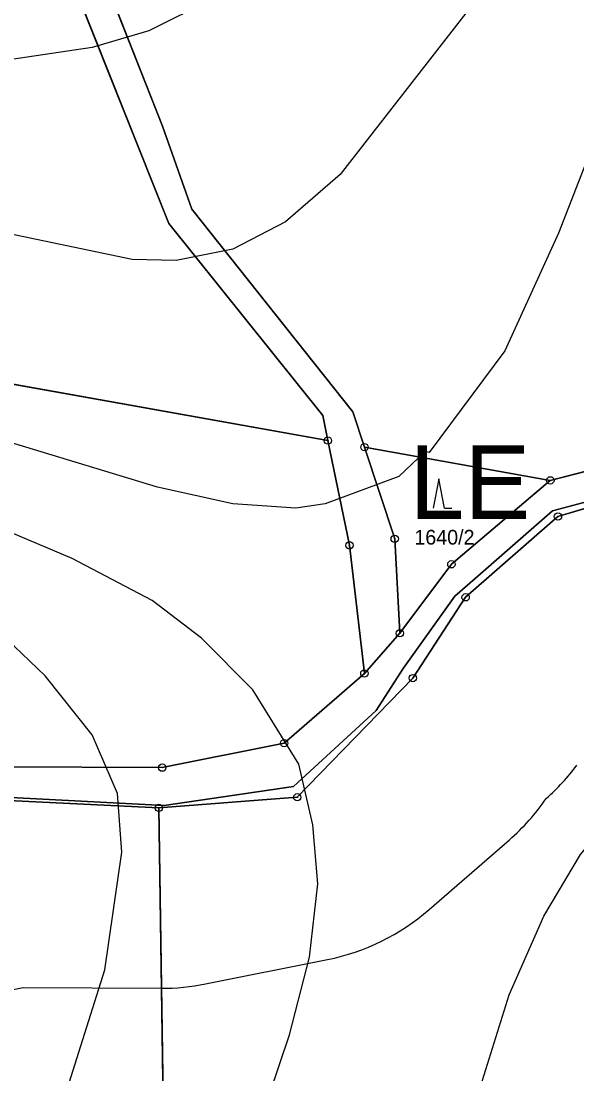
# Model space of a CAD drawing. Extents: x -706130 to -698555, y -971544 to -967260.
# Drawn here: x -704842.6 to -704767, y -970935.8 to -970792.7 of the extents above; entities that cross this region are included whole.
import ezdxf

# ---------------------------------------------------------------- set-up
doc = ezdxf.new("R2010")
doc.units = 0
for name, color, linetype in [('BPEJ hranice S', 7, 'Continuous'), ('BPEJ I-II trida ochrany S', 7, 'Continuous'), ('KN_Hranice_parcel', 7, 'Continuous'), ('KN_Parcelni cisla', 7, 'Continuous'), ('KN_Polygon parcely', 7, 'Continuous'), ('KN_POZEMKY_10_LESNI POZEMEK', 7, 'Continuous'), ('KN_POZEMKY_14_OSTATNI PLOCHA', 7, 'Continuous'), ('KN_POZEMKY_2_ORNA PUDA', 7, 'Continuous'), ('KN_VYUZITI_17_ostatni plocha_ostatni komunikace', 7, 'Continuous'), ('KN_Značky bodu BP', 7, 'Continuous'), ('KN_Značky kultur', 7, 'Continuous'), ('OP lesa 30 m', 7, 'Continuous'), ('Plochy lesní všeobecné S', 7, 'Continuous'), ('Plochy přírodní - lesní S', 7, 'Continuous'), ('Plochy smíšené nezastavěného území všeobecné S', 7, 'Continuous'), ('Plochy zemědělské všeobecné CELEK S', 7, 'Continuous'), ('Regulační bloky v krajině S', 7, 'Continuous'), ('Regulační kódy v krajině S', 7, 'Continuous'), ('USES_BC_mistni S', 7, 'Continuous'), ('USES_ŠRAFY S', 7, 'Continuous'), ('VÝŠKOPIS_vrstevnice doplňková', 7, 'Continuous'), ('VÝŠKOPIS_vrstevnice hlavní', 7, 'Continuous')]:
    doc.layers.add(name, color=color, linetype=linetype)

msp = doc.modelspace()

# ---------------------------------------------------------------- linework, layer by layer
at = {"layer": 'BPEJ hranice S'}
for points in [[(-704675.5, -970797.93), (-704723.32, -970820.87), (-704735.86, -970825.94), (-704740.73, -970827.91), (-704741.32, -970828.15), (-704756.97, -970851.58), (-704758.57, -970853.98), (-704760.28, -970856.53), (-704766.08, -970858.11), (-704770.35, -970859.26), (-704780.88, -970868.47), (-704783.64, -970870.88), (-704790.63, -970880.72), (-704794.31, -970886.42), (-704805.57, -970896.74), (-704823.12, -970899.35), (-704844.83, -970898.19)], [(-704844.83, -970898.19), (-704823.12, -970899.35), (-704805.57, -970896.74), (-704794.31, -970886.42), (-704790.63, -970880.72), (-704783.64, -970870.88), (-704780.88, -970868.47), (-704770.35, -970859.26), (-704766.08, -970858.11), (-704760.28, -970856.53), (-704758.57, -970853.98), (-704756.97, -970851.58), (-704741.32, -970828.15), (-704740.73, -970827.91), (-704735.86, -970825.94), (-704723.32, -970820.87), (-704675.5, -970797.93)]]:
    msp.add_lwpolyline(points, dxfattribs=at)
at = {"layer": 'BPEJ I-II trida ochrany S'}
for p, q in [((-704746.84, -970853.25), (-704769.61, -970860.03)), ((-704769.61, -970860.03), (-704782.16, -970871.02)), ((-704782.16, -970871.02), (-704789.33, -970882)), ((-704789.33, -970882), (-704805.04, -970898.21)), ((-704823.85, -970899.66), (-704845.22, -970898.59)), ((-704805.04, -970898.21), (-704823.85, -970899.66))]:
    msp.add_line(p, q, dxfattribs=at)
at = {"layer": 'KN_Hranice_parcel'}
for p, q in [((-704944.39, -970824.01), (-704800.88, -970849.71)), ((-704795.9, -970850.6), (-704770.65, -970855.12)), ((-704756.72, -970851.52), (-704770.65, -970855.12)), ((-704795.92, -970881.37), (-704791.09, -970875.91))]:
    msp.add_line(p, q, dxfattribs=at)
for points in [[(-704805.32, -970573.53), (-704827.39, -970702.43), (-704829.92, -970737.1), (-704840.46, -970775.08), (-704822.48, -970820.2), (-704801.58, -970846.29), (-704800.88, -970849.71)], [(-704795.9, -970850.6), (-704797.48, -970845.78), (-704819.38, -970818.25), (-704823.34, -970806.95), (-704836.19, -970774.44), (-704826.11, -970735.65), (-704823.24, -970702.21), (-704803.19, -970584.5)], [(-704716.59, -970846.92), (-704746.84, -970853.25), (-704769.61, -970860.03), (-704782.16, -970871.02), (-704789.33, -970882), (-704805.04, -970898.21), (-704823.85, -970899.66)], [(-704800.88, -970849.71), (-704797.95, -970863.95), (-704795.92, -970881.37)], [(-704791.09, -970875.91), (-704791.8, -970863.06), (-704795.9, -970850.6)], [(-704770.65, -970855.12), (-704784.1, -970866.53), (-704791.09, -970875.91)], [(-704795.92, -970881.37), (-704806.82, -970890.86), (-704823.39, -970894.18), (-704845.19, -970894.06), (-704875.21, -970900.04), (-704909.51, -970903.71)], [(-704823.85, -970899.66), (-704845.22, -970898.59), (-704874.14, -970906.79), (-704909.51, -970908.05), (-704934.96, -970910.32), (-704934.74, -970906.33)], [(-704787.52, -971125.7), (-704798.87, -971081.18), (-704822.85, -970967.55), (-704823.85, -970899.66)]]:
    msp.add_lwpolyline(points, dxfattribs=at)
at = {"layer": 'KN_Polygon parcely'}
for points in [[(-704797.95, -970863.95), (-704795.92, -970881.37), (-704791.09, -970875.91), (-704791.8, -970863.06), (-704795.9, -970850.6), (-704797.48, -970845.78), (-704819.38, -970818.25), (-704823.34, -970806.95), (-704836.19, -970774.44), (-704826.11, -970735.65), (-704823.24, -970702.21), (-704803.19, -970584.5), (-704798.49, -970561.62), (-704795.22, -970552.05), (-704800.93, -970553.45), (-704801.8, -970557.23), (-704802.61, -970560.73), (-704805.32, -970573.53), (-704827.39, -970702.43), (-704829.92, -970737.1), (-704840.46, -970775.08), (-704822.48, -970820.2), (-704801.58, -970846.29), (-704800.88, -970849.71)], [(-704930.88, -970857.83), (-704911.26, -970856.24), (-704909.51, -970903.71), (-704875.21, -970900.04), (-704845.19, -970894.06), (-704823.39, -970894.18), (-704806.82, -970890.86), (-704795.92, -970881.37), (-704797.95, -970863.95), (-704800.88, -970849.71), (-704944.39, -970824.01)], [(-704805.04, -970898.21), (-704823.85, -970899.66), (-704822.85, -970967.55), (-704798.87, -971081.18), (-704787.52, -971125.7), (-704710.56, -971080.74), (-704714.89, -971068.36), (-704728.33, -971031.41), (-704731.27, -970997.13), (-704713.55, -970892.03), (-704716.59, -970846.92), (-704746.84, -970853.25), (-704769.61, -970860.03), (-704782.16, -970871.02), (-704789.33, -970882)], [(-704791.09, -970875.91), (-704784.1, -970866.53), (-704770.65, -970855.12), (-704795.9, -970850.6), (-704791.8, -970863.06)]]:
    msp.add_lwpolyline(points, close=True, dxfattribs=at)
for points in [[(-704615.18, -970606.86), (-704692.15, -970629.07), (-704721.73, -970636.04), (-704723.46, -970663.75), (-704723.39, -970702.02), (-704727.23, -970704.29), (-704727.07, -970664.29), (-704726.36, -970637.13), (-704812.92, -970657.53), (-704803.19, -970584.5), (-704823.24, -970702.21), (-704826.11, -970735.65), (-704836.19, -970774.44), (-704823.34, -970806.95), (-704819.38, -970818.25), (-704797.48, -970845.78), (-704795.9, -970850.6), (-704770.65, -970855.12), (-704756.72, -970851.52), (-704739.53, -970826.14), (-704717.14, -970816.65), (-704671.57, -970794.98)], [(-704995.55, -970696.81), (-705005.9, -970718.98), (-704995.67, -970736.7), (-705019.71, -970782.59), (-705007.36, -970806.79), (-705008.69, -970812.11), (-704944.39, -970824.01), (-704800.88, -970849.71), (-704801.58, -970846.29), (-704822.48, -970820.2), (-704840.46, -970775.08), (-704829.92, -970737.1), (-704827.39, -970702.43)], [(-704822.85, -970967.55), (-704823.85, -970899.66), (-704845.22, -970898.59), (-704874.14, -970906.79), (-704909.51, -970908.05), (-704934.96, -970910.32), (-704934.74, -970906.33), (-704937.47, -970906.61), (-705038.69, -970889.93), (-705042.7, -970889.51), (-705074.93, -970888.47), (-705062.48, -970812.16), (-705079.24, -970809.5), (-705093.02, -970756.09), (-705095.13, -970722.06), (-705154.94, -970720.44), (-705157.26, -970750.81), (-705192.03, -970746.74), (-705194.44, -970760.35), (-705205.04, -970841.14), (-705206.36, -970881.05), (-705208.82, -970881.05), (-705203.39, -970938.45)], [(-704677.02, -970837.39), (-704716.59, -970842.66), (-704756.72, -970851.52), (-704770.65, -970855.12), (-704784.1, -970866.53), (-704791.09, -970875.91), (-704795.92, -970881.37), (-704806.82, -970890.86), (-704823.39, -970894.18), (-704845.19, -970894.06)], [(-704845.22, -970898.59), (-704823.85, -970899.66), (-704805.04, -970898.21), (-704789.33, -970882), (-704782.16, -970871.02), (-704769.61, -970860.03), (-704746.84, -970853.25), (-704716.59, -970846.92), (-704676.18, -970841.41)]]:
    msp.add_lwpolyline(points, dxfattribs=at)
at = {"layer": 'KN_POZEMKY_10_LESNI POZEMEK'}
for p, q in [((-704823.34, -970806.95), (-704836.19, -970774.44)), ((-704840.46, -970775.08), (-704822.48, -970820.2)), ((-704819.38, -970818.25), (-704823.34, -970806.95)), ((-704797.48, -970845.78), (-704819.38, -970818.25)), ((-704822.48, -970820.2), (-704801.58, -970846.29)), ((-704800.88, -970849.71), (-704944.39, -970824.01)), ((-704944.39, -970824.01), (-704800.88, -970849.71)), ((-704795.9, -970850.6), (-704797.48, -970845.78)), ((-704801.58, -970846.29), (-704800.88, -970849.71)), ((-704800.88, -970849.71), (-704797.95, -970863.95)), ((-704770.65, -970855.12), (-704795.9, -970850.6)), ((-704791.8, -970863.06), (-704795.9, -970850.6)), ((-704795.9, -970850.6), (-704770.65, -970855.12)), ((-704756.72, -970851.52), (-704770.65, -970855.12)), ((-704770.65, -970855.12), (-704784.1, -970866.53)), ((-704791.09, -970875.91), (-704791.8, -970863.06)), ((-704797.95, -970863.95), (-704795.92, -970881.37)), ((-704784.1, -970866.53), (-704791.09, -970875.91)), ((-704795.92, -970881.37), (-704806.82, -970890.86)), ((-704806.82, -970890.86), (-704823.39, -970894.18)), ((-704823.39, -970894.18), (-704845.19, -970894.06))]:
    msp.add_line(p, q, dxfattribs=at)
at = {"layer": 'KN_POZEMKY_14_OSTATNI PLOCHA'}
for p, q in [((-704836.19, -970774.44), (-704823.34, -970806.95)), ((-704822.48, -970820.2), (-704840.46, -970775.08)), ((-704823.34, -970806.95), (-704819.38, -970818.25)), ((-704819.38, -970818.25), (-704797.48, -970845.78)), ((-704801.58, -970846.29), (-704822.48, -970820.2)), ((-704797.48, -970845.78), (-704795.9, -970850.6)), ((-704800.88, -970849.71), (-704801.58, -970846.29)), ((-704797.95, -970863.95), (-704800.88, -970849.71)), ((-704795.9, -970850.6), (-704791.8, -970863.06)), ((-704770.65, -970855.12), (-704756.72, -970851.52)), ((-704746.84, -970853.25), (-704769.61, -970860.03)), ((-704784.1, -970866.53), (-704770.65, -970855.12)), ((-704769.61, -970860.03), (-704782.16, -970871.02)), ((-704791.8, -970863.06), (-704791.09, -970875.91)), ((-704795.92, -970881.37), (-704797.95, -970863.95)), ((-704791.09, -970875.91), (-704784.1, -970866.53)), ((-704782.16, -970871.02), (-704789.33, -970882)), ((-704795.92, -970881.37), (-704791.09, -970875.91)), ((-704791.09, -970875.91), (-704795.92, -970881.37)), ((-704806.82, -970890.86), (-704795.92, -970881.37)), ((-704789.33, -970882), (-704805.04, -970898.21)), ((-704823.39, -970894.18), (-704806.82, -970890.86)), ((-704845.19, -970894.06), (-704823.39, -970894.18)), ((-704823.85, -970899.66), (-704845.22, -970898.59)), ((-704805.04, -970898.21), (-704823.85, -970899.66))]:
    msp.add_line(p, q, dxfattribs=at)
at = {"layer": 'KN_POZEMKY_2_ORNA PUDA'}
for p, q in [((-704769.61, -970860.03), (-704746.84, -970853.25)), ((-704782.16, -970871.02), (-704769.61, -970860.03)), ((-704789.33, -970882), (-704782.16, -970871.02)), ((-704805.04, -970898.21), (-704789.33, -970882)), ((-704845.22, -970898.59), (-704823.85, -970899.66)), ((-704823.85, -970899.66), (-704805.04, -970898.21)), ((-704822.85, -970967.55), (-704823.85, -970899.66)), ((-704823.85, -970899.66), (-704822.85, -970967.55))]:
    msp.add_line(p, q, dxfattribs=at)
at = {"layer": 'KN_VYUZITI_17_ostatni plocha_ostatni komunikace'}
for p, q in [((-704836.19, -970774.44), (-704823.34, -970806.95)), ((-704822.48, -970820.2), (-704840.46, -970775.08)), ((-704823.34, -970806.95), (-704819.38, -970818.25)), ((-704819.38, -970818.25), (-704797.48, -970845.78)), ((-704801.58, -970846.29), (-704822.48, -970820.2)), ((-704797.48, -970845.78), (-704795.9, -970850.6)), ((-704800.88, -970849.71), (-704801.58, -970846.29)), ((-704797.95, -970863.95), (-704800.88, -970849.71)), ((-704795.9, -970850.6), (-704791.8, -970863.06)), ((-704770.65, -970855.12), (-704756.72, -970851.52)), ((-704746.84, -970853.25), (-704769.61, -970860.03)), ((-704784.1, -970866.53), (-704770.65, -970855.12)), ((-704769.61, -970860.03), (-704782.16, -970871.02)), ((-704791.8, -970863.06), (-704791.09, -970875.91)), ((-704795.92, -970881.37), (-704797.95, -970863.95)), ((-704791.09, -970875.91), (-704784.1, -970866.53)), ((-704782.16, -970871.02), (-704789.33, -970882)), ((-704795.92, -970881.37), (-704791.09, -970875.91)), ((-704791.09, -970875.91), (-704795.92, -970881.37)), ((-704806.82, -970890.86), (-704795.92, -970881.37)), ((-704789.33, -970882), (-704805.04, -970898.21)), ((-704823.39, -970894.18), (-704806.82, -970890.86)), ((-704845.19, -970894.06), (-704823.39, -970894.18)), ((-704823.85, -970899.66), (-704845.22, -970898.59)), ((-704805.04, -970898.21), (-704823.85, -970899.66))]:
    msp.add_line(p, q, dxfattribs=at)
at = {"layer": 'KN_Značky bodu BP'}
for centre, radius in [((-704800.88, -970849.71), 0.5), ((-704800.88, -970849.71), 0.0303), ((-704795.9, -970850.6), 0.5), ((-704795.9, -970850.6), 0.0303), ((-704770.65, -970855.12), 0.5), ((-704770.65, -970855.12), 0.0303), ((-704769.61, -970860.03), 0.5), ((-704769.61, -970860.03), 0.0303), ((-704797.95, -970863.95), 0.5), ((-704791.8, -970863.06), 0.5), ((-704791.8, -970863.06), 0.0303), ((-704797.95, -970863.95), 0.0303), ((-704784.1, -970866.53), 0.5), ((-704784.1, -970866.53), 0.0303), ((-704782.16, -970871.02), 0.5), ((-704782.16, -970871.02), 0.0303), ((-704791.09, -970875.91), 0.5), ((-704791.09, -970875.91), 0.0303), ((-704795.92, -970881.37), 0.5), ((-704795.92, -970881.37), 0.0303), ((-704789.33, -970882), 0.5), ((-704789.33, -970882), 0.0303), ((-704806.82, -970890.86), 0.5), ((-704806.82, -970890.86), 0.0303), ((-704823.39, -970894.18), 0.5), ((-704823.39, -970894.18), 0.0303), ((-704805.04, -970898.21), 0.5), ((-704823.85, -970899.66), 0.5), ((-704805.04, -970898.21), 0.0303), ((-704823.85, -970899.66), 0.0303)]:
    msp.add_circle(centre, radius, dxfattribs=at)
at = {"layer": 'KN_Značky kultur'}
for p, q in [((-704785.8, -970854.89), (-704786.55, -970858.89)), ((-704785.05, -970858.89), (-704785.8, -970854.89)), ((-704785.05, -970858.89), (-704784.05, -970858.89))]:
    msp.add_line(p, q, dxfattribs=at)
at = {"layer": 'OP lesa 30 m'}
for p, q in [((-704787.12, -970913.49), (-704776.22, -970904)), ((-704817.5, -970923.6), (-704800.93, -970920.28))]:
    msp.add_line(p, q, dxfattribs=at)
msp.add_lwpolyline([(-704869.35, -970929.46), (-704842.31, -970924.08), (-704823.56, -970924.18)], dxfattribs=at)
for centre, start, end in [((-704791.09, -970875.91), 311.5251, 323.3064), ((-704795.92, -970881.37), 311.0442, 325.482), ((-704806.82, -970890.86), 281.3299, 311.0442), ((-704823.39, -970894.18), 269.6846, 281.3299)]:
    msp.add_arc(centre, 30, start, end, dxfattribs=at)
at = {"layer": 'Plochy lesní všeobecné S'}
for p, q in [((-704822.48, -970820.2), (-704840.46, -970775.08)), ((-704801.58, -970846.29), (-704822.48, -970820.2)), ((-704800.88, -970849.71), (-704801.58, -970846.29)), ((-704797.95, -970863.95), (-704800.88, -970849.71)), ((-704770.65, -970855.12), (-704795.9, -970850.6)), ((-704795.9, -970850.6), (-704791.8, -970863.06)), ((-704784.1, -970866.53), (-704770.65, -970855.12)), ((-704791.8, -970863.06), (-704791.09, -970875.91)), ((-704795.92, -970881.37), (-704797.95, -970863.95)), ((-704791.09, -970875.91), (-704784.1, -970866.53)), ((-704806.82, -970890.86), (-704795.92, -970881.37)), ((-704823.39, -970894.18), (-704806.82, -970890.86)), ((-704845.19, -970894.06), (-704823.39, -970894.18))]:
    msp.add_line(p, q, dxfattribs=at)
at = {"layer": 'Plochy přírodní - lesní S'}
for p, q in [((-704836.19, -970774.44), (-704823.34, -970806.95)), ((-704795.9, -970850.6), (-704770.65, -970855.12)), ((-704770.65, -970855.12), (-704756.72, -970851.52))]:
    msp.add_line(p, q, dxfattribs=at)
msp.add_lwpolyline([(-704823.34, -970806.95), (-704819.38, -970818.25), (-704797.48, -970845.78), (-704795.9, -970850.6)], dxfattribs=at)
at = {"layer": 'Plochy smíšené nezastavěného území všeobecné S'}
for p, q in [((-704823.34, -970806.95), (-704836.19, -970774.44)), ((-704840.46, -970775.08), (-704822.48, -970820.2)), ((-704822.48, -970820.2), (-704801.58, -970846.29)), ((-704801.58, -970846.29), (-704800.88, -970849.71)), ((-704800.88, -970849.71), (-704797.95, -970863.95)), ((-704770.65, -970855.12), (-704795.9, -970850.6)), ((-704756.72, -970851.52), (-704770.65, -970855.12)), ((-704769.61, -970860.03), (-704746.84, -970853.25)), ((-704784.1, -970866.53), (-704770.65, -970855.12)), ((-704770.65, -970855.12), (-704784.1, -970866.53)), ((-704782.16, -970871.02), (-704769.61, -970860.03)), ((-704797.95, -970863.95), (-704795.92, -970881.37)), ((-704791.09, -970875.91), (-704784.1, -970866.53)), ((-704784.1, -970866.53), (-704791.09, -970875.91)), ((-704789.33, -970882), (-704782.16, -970871.02)), ((-704795.92, -970881.37), (-704791.09, -970875.91)), ((-704791.09, -970875.91), (-704795.92, -970881.37)), ((-704795.92, -970881.37), (-704806.82, -970890.86)), ((-704806.82, -970890.86), (-704823.39, -970894.18)), ((-704845.22, -970898.59), (-704823.85, -970899.66))]:
    msp.add_line(p, q, dxfattribs=at)
for points in [[(-704795.9, -970850.6), (-704797.48, -970845.78), (-704819.38, -970818.25), (-704823.34, -970806.95)], [(-704823.85, -970899.66), (-704805.04, -970898.21), (-704789.33, -970882)], [(-704823.39, -970894.18), (-704845.19, -970894.06), (-704875.21, -970900.04)]]:
    msp.add_lwpolyline(points, dxfattribs=at)
at = {"layer": 'Plochy zemědělské všeobecné CELEK S'}
for p, q in [((-704746.84, -970853.25), (-704769.61, -970860.03)), ((-704769.61, -970860.03), (-704782.16, -970871.02)), ((-704782.16, -970871.02), (-704789.33, -970882)), ((-704789.33, -970882), (-704805.04, -970898.21)), ((-704805.04, -970898.21), (-704823.85, -970899.66))]:
    msp.add_line(p, q, dxfattribs=at)
msp.add_lwpolyline([(-704823.85, -970899.66), (-704845.22, -970898.59), (-704874.14, -970906.79)], dxfattribs=at)
at = {"layer": 'Regulační bloky v krajině S'}
for p, q in [((-704836.19, -970774.44), (-704823.34, -970806.95)), ((-704822.48, -970820.2), (-704840.46, -970775.08)), ((-704801.58, -970846.29), (-704822.48, -970820.2)), ((-704800.88, -970849.71), (-704801.58, -970846.29)), ((-704797.95, -970863.95), (-704800.88, -970849.71)), ((-704770.65, -970855.12), (-704795.9, -970850.6)), ((-704795.9, -970850.6), (-704791.8, -970863.06)), ((-704795.9, -970850.6), (-704770.65, -970855.12)), ((-704770.65, -970855.12), (-704756.72, -970851.52)), ((-704746.84, -970853.25), (-704769.61, -970860.03)), ((-704784.1, -970866.53), (-704770.65, -970855.12)), ((-704769.61, -970860.03), (-704782.16, -970871.02)), ((-704791.8, -970863.06), (-704791.09, -970875.91)), ((-704795.92, -970881.37), (-704797.95, -970863.95)), ((-704791.09, -970875.91), (-704784.1, -970866.53)), ((-704782.16, -970871.02), (-704789.33, -970882)), ((-704806.82, -970890.86), (-704795.92, -970881.37)), ((-704789.33, -970882), (-704805.04, -970898.21)), ((-704823.39, -970894.18), (-704806.82, -970890.86)), ((-704845.19, -970894.06), (-704823.39, -970894.18)), ((-704823.85, -970899.66), (-704845.22, -970898.59)), ((-704805.04, -970898.21), (-704823.85, -970899.66))]:
    msp.add_line(p, q, dxfattribs=at)
msp.add_lwpolyline([(-704823.34, -970806.95), (-704819.38, -970818.25), (-704797.48, -970845.78), (-704795.9, -970850.6)], dxfattribs=at)
at = {"layer": 'USES_BC_mistni S'}
msp.add_lwpolyline([(-704615.18, -970606.86), (-704692.15, -970629.07), (-704721.73, -970636.04), (-704726.36, -970637.13), (-704812.92, -970657.53), (-704815.84, -970658.78), (-704823.24, -970702.21), (-704826.11, -970735.65), (-704836.19, -970774.44), (-704823.34, -970806.95), (-704819.38, -970818.25), (-704797.48, -970845.78), (-704795.9, -970850.6), (-704770.65, -970855.12), (-704756.72, -970851.52), (-704716.59, -970842.66), (-704691.58, -970839.33), (-704677.02, -970837.39)], dxfattribs=at)
at = {"layer": 'USES_ŠRAFY S'}
msp.add_lwpolyline([(-704615.18, -970606.86), (-704692.15, -970629.07), (-704721.73, -970636.04), (-704726.36, -970637.13), (-704812.92, -970657.53), (-704815.84, -970658.78), (-704823.24, -970702.21), (-704826.11, -970735.65), (-704836.19, -970774.44), (-704823.34, -970806.95), (-704819.38, -970818.25), (-704797.48, -970845.78), (-704795.9, -970850.6), (-704770.65, -970855.12), (-704756.72, -970851.52), (-704716.59, -970842.66), (-704691.58, -970839.33), (-704677.02, -970837.39)], dxfattribs=at)
at = {"layer": 'VÝŠKOPIS_vrstevnice doplňková'}
msp.add_lwpolyline([(-704823.48, -970973.17), (-704816.35, -970958.48), (-704811.5, -970946.5), (-704806.08, -970930.52), (-704803.37, -970919.96), (-704802.23, -970909.97), (-704802.94, -970901.98), (-704804.85, -970893.72), (-704811.07, -970883.58), (-704818.06, -970876.59), (-704824.77, -970871.45), (-704835.61, -970865.74), (-704847.45, -970860.75), (-704871.99, -970852.62), (-704886.4, -970849.48)], dxfattribs=at)
at = {"layer": 'VÝŠKOPIS_vrstevnice hlavní'}
for points in [[(-704675.68, -970707.95), (-704689.37, -970709.95), (-704703.07, -970713.09), (-704724.9, -970721.22), (-704741.02, -970729.49), (-704754.15, -970737.48), (-704769.41, -970748.75), (-704807.22, -970782.99), (-704816.64, -970789.7), (-704825.19, -970793.98), (-704832.9, -970796.26), (-704863.72, -970800.83), (-704889.4, -970807.11), (-704897.96, -970807.82), (-704905.23, -970805.96), (-704911.23, -970801.4), (-704917.22, -970794.27), (-704925.35, -970782.42)], [(-704718.91, -970741.19), (-704728.75, -970744.76), (-704742.02, -970752.03), (-704750.72, -970758.03), (-704760.99, -970766.44), (-704776.4, -970784.14), (-704799.23, -970813.53), (-704806.65, -970819.95), (-704813.78, -970823.66), (-704821.49, -970825.22), (-704827.48, -970825.08), (-704847.45, -970820.94), (-704860.29, -970819.52), (-704865.43, -970819.8), (-704885.97, -970824.37), (-704893.68, -970825.51), (-704899.67, -970825.37), (-704905.66, -970823.94), (-704910.94, -970821.37), (-704921.36, -970812.95), (-704935.76, -970793.84)], [(-704687.38, -970768.58), (-704693.37, -970764.3), (-704697.36, -970762.31), (-704703.35, -970760.45), (-704709.63, -970759.6), (-704723.33, -970761.02), (-704732.46, -970764.88), (-704740.73, -970771.58), (-704746.44, -970778.14), (-704753.15, -970787.27), (-704762.42, -970803.25), (-704769.55, -970821.52), (-704776.83, -970837.49), (-704787.1, -970851.33), (-704787.67, -970851.19), (-704791.24, -970854.61), (-704801.23, -970858.32), (-704805.22, -970858.89), (-704813.78, -970858.32), (-704824.05, -970856.04), (-704853.16, -970847.2)], [(-704838.75, -970945.64), (-704831.19, -970921.67), (-704828.9, -970905.69), (-704829.47, -970897.7), (-704832.9, -970889.71), (-704839.32, -970881.72), (-704843.46, -970877.73), (-704855.58, -970868.45), (-704867.28, -970862.46), (-704879.7, -970858.32), (-704905.66, -970853.19), (-704916.65, -970849.19), (-704924.78, -970843.34), (-704939.62, -970826.08), (-704944.18, -970822.09), (-704953.17, -970816.95), (-704958.45, -970815.52), (-704969.58, -970814.38), (-704977, -970814.81), (-704984.42, -970816.38), (-704991.83, -970819.38), (-704999.25, -970824.65), (-705005.5, -970831.6)], [(-704787.39, -970966.18), (-704782.11, -970943.93), (-704776.26, -970925.09), (-704771.55, -970914.39), (-704766.56, -970905.98), (-704756.71, -970894.28), (-704749.87, -970887.43), (-704736.74, -970876.59), (-704713.06, -970859.75), (-704704.92, -970852.47), (-704692.51, -970837.78), (-704688.23, -970830.93)]]:
    msp.add_lwpolyline(points, dxfattribs=at)

# ---------------------------------------------------------------- texts
at = {"layer": 'KN_Parcelni cisla'}
msp.add_text('1640/2', height=2, dxfattribs=at).set_placement((-704789.13, -970863.85))
at = {"layer": 'Regulační kódy v krajině S'}
msp.add_text('LE', height=10, dxfattribs=at).set_placement((-704789.76, -970860.36))

doc.saveas('drawing.dxf')
